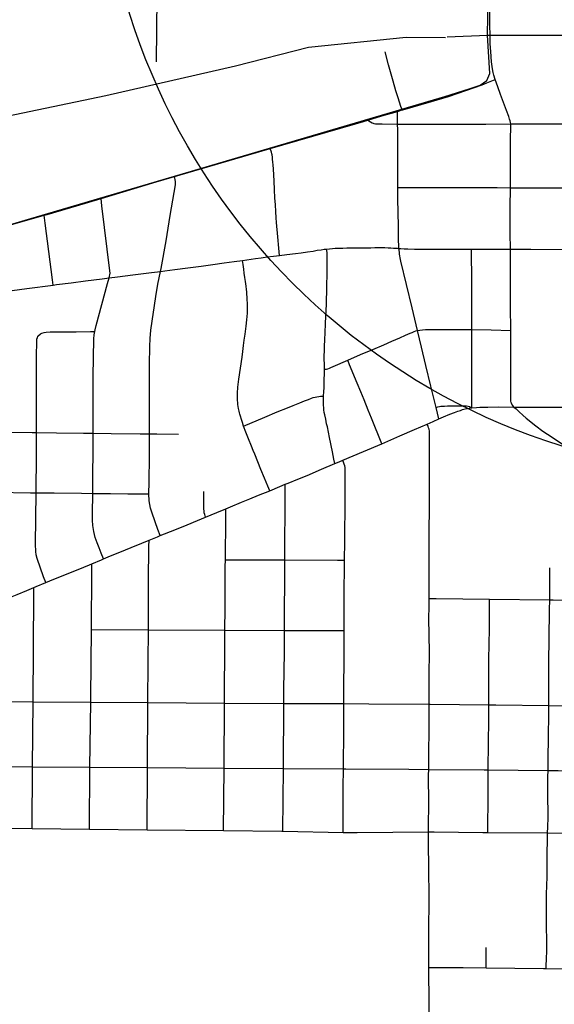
# Model space of a CAD drawing. Extents: x -87 to 2145, y -2128 to 440.
# Drawn here: x 215.43 to 231.02, y 87.57 to 116.25 of the extents above; entities that cross this region are included whole.
import ezdxf

# ---------------------------------------------------------------- set-up
doc = ezdxf.new("R2010")
doc.units = 0
for name, color, linetype in [('Default', 7, 'Continuous'), ('GM_X_City_Street', 7, 'Continuous'), ('GM_X_County_Road', 7, 'Continuous'), ('GM_X_Rail_Line', 7, 'Continuous'), ('GM_X_Township_Road', 7, 'Continuous'), ('GM_X_US_Route', 7, 'Continuous')]:
    doc.layers.add(name, color=color, linetype=linetype)

msp = doc.modelspace()

# ---------------------------------------------------------------- linework, layer by layer
at = {"layer": 'Default'}
for points in [[(229.141, 115.729), (229.141, 115.757), (229.14, 116.144), (229.144, 117.428)], [(229.289, 114.516), (229.251, 114.637), (229.232, 114.719), (229.21, 114.821), (229.186, 115.028), (229.163, 115.33), (229.147, 115.553), (229.141, 115.729)], [(226.439, 113.582), (226.578, 113.624), (226.598, 113.631), (227.433, 113.873), (227.926, 114.021), (228.436, 114.187), (228.914, 114.358), (229.046, 114.41), (229.289, 114.516)], [(225.22, 113.225), (225.45, 113.292), (225.575, 113.33), (225.983, 113.454), (226.439, 113.582)], [(215.093, 110.257), (216.139, 110.559), (216.227, 110.584), (217.344, 110.913), (217.8, 111.048), (219.41, 111.527), (219.946, 111.684), (222.733, 112.5), (223.103, 112.608), (225.22, 113.225)]]:
    msp.add_lwpolyline(points, dxfattribs=at)
msp.add_circle((236.895, 122.092), 19.11, dxfattribs=at)
at = {"layer": 'GM_X_City_Street'}
for p, q in [((219.415, 115.023), (219.439, 117.4)), ((229.031, 88.639), (229.026, 89.232))]:
    msp.add_line(p, q, dxfattribs=at)
for points in [[(226.578, 113.624), (226.545, 113.725), (226.462, 113.981), (226.399, 114.181), (226.316, 114.461), (226.184, 114.938), (226.082, 115.316)], [(227.65, 104.626), (227.566, 104.961), (227.538, 105.07), (227.417, 105.583), (227.273, 106.183), (227.145, 106.718), (227.028, 107.202), (226.868, 107.861), (226.709, 108.54), (226.544, 109.222), (226.522, 109.315), (226.509, 109.38), (226.503, 109.428), (226.497, 109.484), (226.486, 109.593), (226.481, 109.641), (226.479, 109.71), (226.477, 109.788), (226.47, 110.001), (226.47, 110.237), (226.457, 111.032), (226.456, 111.192), (226.455, 111.369), (226.453, 111.609), (226.452, 112.12), (226.452, 112.723), (226.452, 113.046), (226.448, 113.215), (226.445, 113.321), (226.443, 113.444), (226.439, 113.582)], [(225.575, 113.33), (225.656, 113.28), (225.702, 113.252), (225.73, 113.237), (225.758, 113.228), (225.801, 113.222), (225.851, 113.218), (225.992, 113.216), (226.448, 113.215), (226.84, 113.212), (227.982, 113.211), (229.016, 113.213), (229.744, 113.218), (230.113, 113.22), (230.893, 113.222), (231.736, 113.222)], [(223.006, 109.388), (222.986, 109.601), (222.953, 109.927), (222.915, 110.35), (222.905, 110.485), (222.894, 110.663), (222.882, 110.857), (222.871, 111.068), (222.858, 111.299), (222.845, 111.557), (222.825, 111.9), (222.816, 112.03), (222.81, 112.108), (222.801, 112.189), (222.795, 112.249), (222.785, 112.314), (222.779, 112.351), (222.771, 112.393), (222.733, 112.5)], [(219.524, 101.225), (219.46, 101.401), (219.286, 101.879), (219.241, 102.021), (219.218, 102.136), (219.206, 102.235), (219.198, 102.446), (219.198, 102.466), (219.201, 102.762), (219.211, 103.564), (219.213, 104.191), (219.215, 105.217), (219.215, 106.214), (219.218, 106.739), (219.229, 106.97), (219.255, 107.215), (219.394, 108.186), (219.458, 108.549), (219.537, 108.923), (219.554, 109.006), (219.698, 109.808), (219.817, 110.551), (219.967, 111.444), (219.971, 111.472), (219.973, 111.509), (219.969, 111.544), (219.961, 111.59), (219.952, 111.647), (219.946, 111.684)], [(226.455, 111.369), (226.54, 111.369), (227.284, 111.369), (228.449, 111.369), (229.345, 111.366), (229.735, 111.359), (230.101, 111.356), (231.412, 111.356), (231.755, 111.363), (231.876, 111.365), (232.019, 111.369), (233.128, 111.366), (233.962, 111.356), (234.66, 111.352), (235.138, 111.352), (235.611, 111.35), (236.377, 111.354), (237.369, 111.352), (238.632, 111.345), (238.744, 111.345)], [(218.033, 108.733), (218.065, 108.873), (218.061, 108.941), (217.827, 110.829), (217.8, 111.048)], [(216.407, 108.525), (216.388, 108.674), (216.17, 110.327), (216.139, 110.559)], [(214.707, 108.294), (215.64, 108.422), (216.407, 108.525), (216.504, 108.538), (216.925, 108.592), (217.343, 108.646), (217.834, 108.707), (218.033, 108.733), (218.279, 108.765), (218.73, 108.822), (219.27, 108.889), (219.537, 108.923), (219.663, 108.939), (219.956, 108.976), (220.334, 109.026), (220.716, 109.078), (221.059, 109.123), (221.389, 109.167), (221.684, 109.21), (221.922, 109.244), (222.307, 109.299), (222.465, 109.321), (222.645, 109.345), (222.832, 109.369), (223.006, 109.388), (223.22, 109.412), (223.467, 109.442), (223.633, 109.464), (223.823, 109.49), (223.98, 109.516), (224.099, 109.536), (224.221, 109.553), (224.31, 109.565), (224.377, 109.572), (224.461, 109.581), (224.548, 109.59), (224.623, 109.597), (224.716, 109.6), (224.846, 109.603), (224.967, 109.605), (225.28, 109.607), (225.52, 109.609), (225.662, 109.612), (225.783, 109.614), (225.905, 109.616), (225.987, 109.616), (226.074, 109.614), (226.172, 109.609), (226.252, 109.605), (226.329, 109.601), (226.384, 109.599), (226.441, 109.595), (226.486, 109.593), (226.545, 109.588), (226.636, 109.583), (226.747, 109.579), (226.942, 109.573), (227.27, 109.57), (228.192, 109.57), (228.605, 109.57), (229.242, 109.568), (229.736, 109.571), (229.874, 109.572), (230.332, 109.567), (231.566, 109.557)], [(224.618, 103.322), (224.592, 103.456), (224.551, 103.67), (224.462, 104.085), (224.398, 104.392), (224.378, 104.485), (224.35, 104.617), (224.322, 104.746), (224.31, 104.814), (224.299, 104.891), (224.293, 104.953), (224.289, 105.018), (224.284, 105.088), (224.282, 105.157), (224.282, 105.222), (224.284, 105.288), (224.295, 105.424), (224.302, 105.531), (224.306, 105.646), (224.31, 105.793), (224.313, 105.921), (224.311, 106.076), (224.31, 106.515), (224.313, 106.564), (224.315, 106.65), (224.317, 106.728), (224.326, 106.945), (224.332, 107.12), (224.349, 107.414), (224.371, 107.972), (224.383, 108.463), (224.389, 108.886), (224.393, 109.092), (224.393, 109.441), (224.391, 109.474), (224.386, 109.519), (224.377, 109.572)], [(228.614, 104.949), (228.606, 105.309), (228.608, 105.893), (228.608, 106.642), (228.611, 107.228), (228.61, 107.882), (228.613, 108.587), (228.605, 109.57)], [(222.717, 102.535), (222.663, 102.666), (222.565, 102.902), (222.463, 103.148), (222.368, 103.375), (222.279, 103.597), (222.235, 103.705), (222.185, 103.827), (222.101, 104.046), (222.023, 104.243), (221.958, 104.418), (221.923, 104.517), (221.892, 104.608), (221.862, 104.706), (221.845, 104.767), (221.834, 104.806), (221.823, 104.855), (221.81, 104.925), (221.801, 104.99), (221.793, 105.048), (221.785, 105.106), (221.779, 105.161), (221.777, 105.213), (221.775, 105.286), (221.777, 105.372), (221.781, 105.433), (221.786, 105.489), (221.79, 105.546), (221.799, 105.629), (221.81, 105.702), (221.821, 105.784), (221.864, 106.103), (221.91, 106.424), (221.931, 106.591), (221.953, 106.761), (221.975, 106.915), (221.999, 107.091), (222.029, 107.325), (222.051, 107.512), (222.062, 107.607), (222.068, 107.703), (222.072, 107.796), (222.072, 107.891), (222.07, 107.987), (222.064, 108.1), (222.06, 108.178), (222.055, 108.249), (222.048, 108.323), (222.04, 108.399), (222.027, 108.488), (222.007, 108.627), (221.992, 108.746), (221.975, 108.866), (221.959, 108.984), (221.94, 109.12), (221.922, 109.244)], [(217.872, 100.546), (217.806, 100.713), (217.747, 100.866), (217.685, 101.017), (217.632, 101.172), (217.59, 101.347), (217.561, 101.525), (217.551, 101.673), (217.551, 101.801), (217.55, 101.949), (217.559, 102.37), (217.56, 102.456), (217.57, 104.207), (217.572, 104.534), (217.572, 105.863), (217.591, 106.962), (217.601, 107.076), (217.616, 107.168), (217.624, 107.22), (217.654, 107.347), (217.987, 108.565), (218.033, 108.733)], [(216.186, 99.858), (216.125, 100.03), (215.939, 100.555), (215.912, 100.666), (215.899, 100.763), (215.887, 100.976), (215.907, 102.473), (215.92, 103.592), (215.919, 104.225), (215.917, 105.346), (215.919, 106.46), (215.924, 106.869), (215.932, 106.951), (215.943, 106.999), (215.961, 107.04)], [(215.961, 107.04), (216.031, 107.105), (216.075, 107.126), (216.139, 107.143), (216.204, 107.152), (216.319, 107.158), (217.078, 107.161), (217.489, 107.167), (217.616, 107.168)], [(224.311, 106.076), (224.347, 106.077), (224.377, 106.079), (224.416, 106.085), (224.457, 106.099), (224.503, 106.118), (224.572, 106.148), (224.993, 106.332), (225.367, 106.498), (225.72, 106.65), (226.044, 106.786), (226.276, 106.886), (226.516, 106.99), (226.68, 107.062), (226.814, 107.123), (226.871, 107.147), (226.931, 107.171), (226.979, 107.188), (227.028, 107.202), (227.09, 107.214), (227.17, 107.22), (227.261, 107.225), (227.361, 107.227), (227.442, 107.227), (227.704, 107.229), (228.108, 107.231), (228.483, 107.229), (228.611, 107.228), (229.171, 107.218), (229.743, 107.201)], [(225.984, 103.902), (225.684, 104.646), (225.591, 104.878), (225.467, 105.182), (225.374, 105.41), (225.265, 105.671), (225.047, 106.201), (224.993, 106.332)], [(221.958, 104.418), (222.573, 104.678), (222.934, 104.828), (223.237, 104.952), (223.405, 105.019), (223.591, 105.095), (223.732, 105.151), (223.845, 105.195), (223.934, 105.227), (223.988, 105.247), (224.04, 105.262), (224.092, 105.273), (224.147, 105.281), (224.203, 105.286), (224.284, 105.288)], [(227.566, 104.961), (227.621, 104.978), (227.664, 104.988), (227.707, 104.997), (227.812, 105.001), (227.899, 105.004), (228.003, 105.004), (228.187, 105.006), (228.378, 105.006), (228.456, 105.004), (228.507, 104.997), (228.541, 104.986), (228.571, 104.971), (228.614, 104.949)], [(229.839, 104.972), (229.9, 104.915), (229.991, 104.83), (230.096, 104.733), (230.197, 104.644), (230.481, 104.421), (230.679, 104.273), (230.952, 104.089), (231.728, 103.569)], [(227.361, 91.608), (227.352, 92.198), (227.346, 92.595), (227.344, 92.763), (227.353, 93.423), (227.352, 94.245), (227.354, 94.415), (227.359, 94.864), (227.368, 95.601), (227.365, 96.061), (227.368, 96.313), (227.37, 96.499), (227.371, 97.169), (227.372, 97.834), (227.361, 98.82), (227.363, 99.154), (227.364, 99.397), (227.364, 99.474), (227.368, 100.447), (227.369, 101.245), (227.372, 102.129), (227.376, 103.16), (227.379, 103.856), (227.378, 104.214), (227.374, 104.273), (227.363, 104.323), (227.35, 104.362), (227.335, 104.401), (227.306, 104.474)], [(215.013, 104.238), (215.794, 104.226), (215.919, 104.225), (216.504, 104.217), (217.289, 104.211), (217.57, 104.207), (218.091, 104.2), (218.941, 104.192), (219.213, 104.191), (219.422, 104.19), (220.058, 104.181)], [(224.861, 92.582), (224.861, 92.644), (224.86, 93.136), (224.863, 93.89), (224.867, 94.432), (224.868, 94.554), (224.874, 95.481), (224.874, 96.197), (224.875, 96.331), (224.879, 96.761), (224.884, 97.643), (224.885, 98.46), (224.885, 98.606), (224.891, 99.634), (224.894, 100.273), (224.898, 100.508), (224.907, 101.051), (224.913, 102.273), (224.922, 103.087), (224.922, 103.159), (224.92, 103.206), (224.909, 103.258), (224.892, 103.306), (224.872, 103.363), (224.852, 103.419)], [(223.104, 92.618), (223.115, 94.441), (223.131, 96.337), (223.132, 96.745), (223.145, 97.818), (223.145, 98.466), (223.146, 98.748), (223.153, 99.353), (223.155, 99.582), (223.157, 100.316), (223.158, 100.521), (223.171, 102.46), (223.173, 102.72)], [(214.728, 102.49), (215.744, 102.474), (215.907, 102.473), (216.438, 102.468), (217.226, 102.462), (217.56, 102.456), (217.658, 102.455), (218.075, 102.455), (218.582, 102.446), (219.108, 102.446), (219.198, 102.446)], [(220.842, 101.762), (220.822, 101.842), (220.809, 101.894), (220.802, 101.944), (220.799, 101.995), (220.798, 102.044), (220.8, 102.092), (220.8, 102.168), (220.798, 102.352), (220.8, 102.506)], [(221.373, 92.634), (221.386, 94.451), (221.396, 96.345), (221.408, 98.219), (221.41, 98.473), (221.414, 99.104), (221.422, 100.317), (221.424, 100.523), (221.436, 101.742), (221.439, 102.01)], [(219.141, 92.653), (219.154, 94.468), (219.168, 96.36), (219.178, 97.549), (219.179, 98.484), (219.179, 98.893), (219.187, 99.892), (219.198, 100.907), (219.2, 101.094)], [(217.466, 92.678), (217.477, 94.481), (217.5, 96.373), (217.502, 96.519), (217.519, 98.496), (217.534, 100.184), (217.536, 100.408)], [(221.424, 100.523), (223.158, 100.521), (224.698, 100.509), (224.898, 100.508)], [(230.777, 88.621), (230.778, 88.677), (230.787, 88.914), (230.796, 89.116), (230.798, 89.294), (230.796, 89.463), (230.787, 89.81), (230.785, 90.216), (230.792, 90.783), (230.805, 91.285), (230.811, 91.972), (230.813, 92.356), (230.818, 92.564), (230.822, 92.736), (230.833, 93.028), (230.828, 93.735), (230.831, 94.198), (230.834, 94.383), (230.84, 94.712), (230.85, 95.366), (230.851, 96.021), (230.851, 96.282), (230.851, 96.475), (230.853, 96.882), (230.86, 97.55), (230.868, 98.217), (230.878, 99.065), (230.884, 99.352), (230.887, 99.485), (230.889, 100.29)], [(215.79, 92.697), (215.806, 94.492), (215.821, 96.388), (215.844, 99.524), (215.845, 99.718)], [(227.364, 99.397), (227.574, 99.395), (229.124, 99.375), (230.884, 99.352), (230.986, 99.351), (232.614, 99.328), (235.476, 99.298), (235.681, 99.296)], [(229.075, 92.579), (229.076, 92.647), (229.087, 93.64), (229.087, 94.143), (229.087, 94.4), (229.087, 94.541), (229.096, 95.061), (229.104, 95.972), (229.107, 96.299), (229.111, 96.664), (229.111, 97.617), (229.122, 98.513), (229.124, 99.275), (229.124, 99.375)], [(217.519, 98.496), (219.179, 98.484), (221.41, 98.473), (223.145, 98.466), (224.746, 98.46), (224.885, 98.46)], [(214.421, 96.401), (215.821, 96.388), (217.5, 96.373), (219.168, 96.36), (221.396, 96.345), (223.131, 96.337), (224.875, 96.331), (225.605, 96.329), (227.368, 96.313), (227.392, 96.313), (229.107, 96.299), (229.31, 96.297), (230.851, 96.282), (232.605, 96.264)], [(214.151, 94.506), (214.33, 94.504), (215.806, 94.492), (217.477, 94.481), (219.154, 94.468), (221.386, 94.451), (223.115, 94.441), (224.867, 94.432), (224.937, 94.432), (226.774, 94.421), (227.354, 94.415), (228.971, 94.401), (229.087, 94.4), (230.834, 94.383), (231.125, 94.381), (232.453, 94.371), (232.579, 94.37), (235.467, 94.344), (235.663, 94.342)], [(214.135, 92.707), (215.79, 92.697), (217.466, 92.678), (219.141, 92.653), (221.373, 92.634), (223.074, 92.619), (223.104, 92.618), (224.861, 92.582), (225.265, 92.574), (227.346, 92.595), (227.512, 92.596), (228.936, 92.58), (229.075, 92.579), (230.818, 92.564), (232.565, 92.548), (233.28, 92.542), (235.445, 92.525), (235.646, 92.523)]]:
    msp.add_lwpolyline(points, dxfattribs=at)
at = {"layer": 'GM_X_County_Road'}
for points in [[(229.141, 115.729), (229.141, 115.757), (229.14, 116.144), (229.144, 117.428)], [(229.289, 114.516), (229.251, 114.637), (229.232, 114.719), (229.21, 114.821), (229.186, 115.028), (229.163, 115.33), (229.147, 115.553), (229.141, 115.729)], [(229.744, 113.218), (229.737, 113.263), (229.726, 113.308), (229.711, 113.361), (229.69, 113.43), (229.626, 113.604), (229.448, 114.072), (229.368, 114.296), (229.289, 114.516)], [(229.735, 111.359), (229.737, 112.521), (229.741, 112.814), (229.746, 113.094), (229.746, 113.154), (229.746, 113.183), (229.744, 113.218)], [(229.736, 109.571), (229.733, 110.036), (229.733, 110.787), (229.735, 111.359)], [(229.743, 107.201), (229.74, 107.904), (229.735, 108.775), (229.736, 109.571)], [(229.839, 104.972), (229.804, 105.019), (229.78, 105.053), (229.767, 105.079), (229.759, 105.108), (229.752, 105.14), (229.746, 105.199), (229.743, 105.275), (229.743, 105.594), (229.748, 106.154), (229.743, 106.709), (229.743, 107.201)], [(228.614, 104.949), (228.744, 104.962), (228.84, 104.965), (228.94, 104.97), (229.081, 104.972), (229.385, 104.974), (229.839, 104.972)], [(229.839, 104.972), (230.891, 104.967), (231.954, 104.968)], [(227.65, 104.626), (227.788, 104.683), (227.97, 104.759), (228.106, 104.814), (228.204, 104.851), (228.276, 104.875), (228.343, 104.897), (228.413, 104.915), (228.486, 104.931), (228.569, 104.944), (228.614, 104.949)], [(225.984, 103.902), (226.516, 104.13), (226.942, 104.314), (227.306, 104.474)], [(227.306, 104.474), (227.481, 104.551), (227.65, 104.626)], [(224.852, 103.419), (225.452, 103.674), (225.984, 103.902)], [(223.173, 102.72), (223.258, 102.755), (223.538, 102.869), (223.805, 102.98), (224.231, 103.158), (224.618, 103.322)], [(224.618, 103.322), (224.741, 103.372), (224.852, 103.419)], [(222.717, 102.535), (223.009, 102.652), (223.173, 102.72)], [(221.439, 102.01), (221.575, 102.067), (221.891, 102.198), (222.141, 102.3), (222.395, 102.405), (222.717, 102.535)], [(220.842, 101.762), (221.172, 101.898), (221.439, 102.01)], [(219.524, 101.225), (219.653, 101.277), (219.996, 101.416), (220.31, 101.544), (220.608, 101.666), (220.842, 101.762)], [(217.872, 100.546), (218.08, 100.633), (218.351, 100.745), (218.678, 100.88), (218.992, 101.009), (219.2, 101.094)], [(219.2, 101.094), (219.25, 101.114), (219.449, 101.195), (219.524, 101.225)], [(216.186, 99.858), (216.424, 99.956), (216.649, 100.047), (216.912, 100.152), (217.129, 100.242), (217.465, 100.379), (217.536, 100.408)], [(217.536, 100.408), (217.81, 100.521), (217.872, 100.546)], [(215.845, 99.718), (215.911, 99.745), (216.186, 99.858)], [(214.195, 99.039), (214.762, 99.274), (215.351, 99.513), (215.638, 99.632), (215.845, 99.718)], [(227.36, 88.648), (228.359, 88.646), (229.031, 88.639)], [(229.031, 88.639), (230.705, 88.621), (230.777, 88.621)], [(230.777, 88.621), (232.148, 88.608), (232.524, 88.604)]]:
    msp.add_lwpolyline(points, dxfattribs=at)
at = {"layer": 'GM_X_Rail_Line'}
for p, q in [((227.891, 115.752), (229.071, 115.804)), ((229.071, 115.804), (242.461, 115.801))]:
    msp.add_line(p, q, dxfattribs=at)
for points in [[(229.071, 115.804), (229.095, 117.447), (242.454, 117.435)], [(84.262, 75.195), (85.555, 75.511), (87.137, 75.848), (109.888, 82.652), (131.343, 89.033), (153.492, 95.84), (178.168, 103.295), (200.207, 109.918), (206.322, 111.759), (210.944, 112.625), (214.391, 113.306), (217.944, 114.045), (221.724, 114.913), (223.852, 115.454), (226.693, 115.749), (227.843, 115.733)], [(85.452, 72.193), (102.397, 77.245), (110.324, 79.597), (120.225, 82.518), (145.521, 89.976), (177.626, 99.356), (203.084, 106.73), (227.824, 114.019), (228.565, 114.249), (228.858, 114.342), (229.049, 114.48), (229.134, 114.685), (229.071, 115.804)]]:
    msp.add_lwpolyline(points, dxfattribs=at)
at = {"layer": 'GM_X_Township_Road'}
for points in [[(227.36, 88.648), (227.355, 89.725), (227.365, 90.616), (227.361, 91.608)], [(227.409, 80.339), (227.404, 81.809), (227.397, 84.301), (227.36, 88.648)]]:
    msp.add_lwpolyline(points, dxfattribs=at)
at = {"layer": 'GM_X_US_Route'}
for points in [[(229.141, 115.729), (229.141, 115.757), (229.14, 116.144), (229.144, 117.428)], [(229.289, 114.516), (229.251, 114.637), (229.232, 114.719), (229.21, 114.821), (229.186, 115.028), (229.163, 115.33), (229.147, 115.553), (229.141, 115.729)], [(226.439, 113.582), (226.578, 113.624), (226.598, 113.631), (227.433, 113.873), (227.926, 114.021), (228.436, 114.187), (228.914, 114.358), (229.046, 114.41), (229.289, 114.516)], [(225.22, 113.225), (225.45, 113.292), (225.575, 113.33), (225.983, 113.454), (226.439, 113.582)], [(215.093, 110.257), (216.139, 110.559), (216.227, 110.584), (217.344, 110.913), (217.8, 111.048), (219.41, 111.527), (219.946, 111.684), (222.733, 112.5), (223.103, 112.608), (225.22, 113.225)]]:
    msp.add_lwpolyline(points, dxfattribs=at)

doc.saveas('drawing.dxf')
